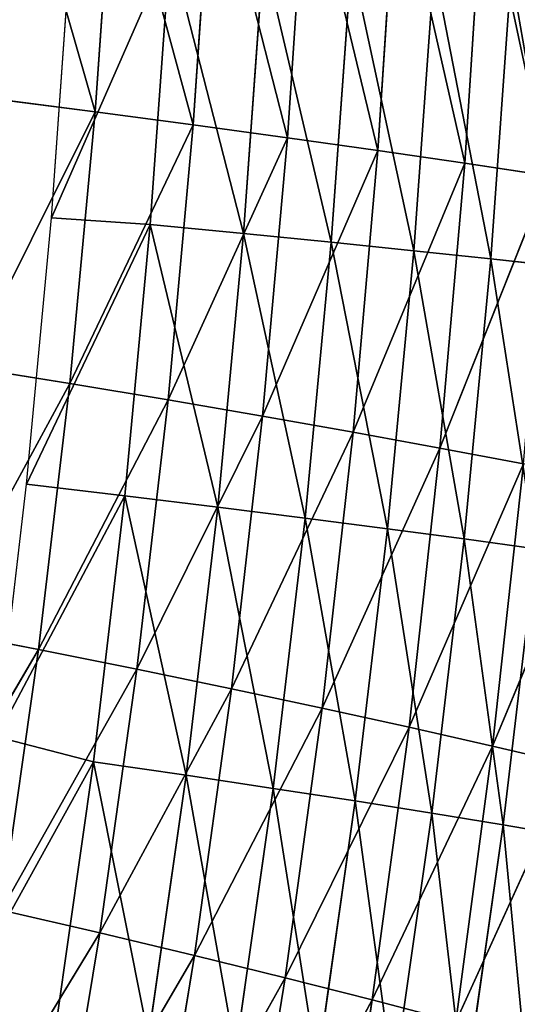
# Model space of a CAD drawing. Extents: x 0 to 500, y 0 to 390.
# Tile 801 of 1056: x 478 to 489, y 154 to 175. Entities that reach past the tile are written whole.
import ezdxf

# ---------------------------------------------------------------- set-up
doc = ezdxf.new("R2010")
doc.units = 0
doc.header["$LTSCALE"] = 25.4
doc.layers.get('0').update_dxf_attribs({"linetype": 'CONTINUOUS'})

# ---------------------------------------------------------------- blocks, each defined once
blk = doc.blocks.new('ATLANTA505_-_S_STL')
at = {"color": 0}
for p, q in [((490.299, 111.705, 231.164), (487.785, 107.666, 236.69)), ((490.299, 111.705, 231.164), (487.785, 107.666, 236.69)), ((490.299, 111.705, 231.164), (488.577, 107.662, 230.76)), ((490.299, 111.705, 231.164), (488.577, 107.662, 230.76)), ((490.961, 111.703, 225.035), (488.577, 107.662, 230.76)), ((490.961, 111.703, 225.035), (488.577, 107.662, 230.76)), ((487.785, 107.666, 236.69), (485.989, 103.714, 236.219)), ((487.785, 107.666, 236.69), (485.989, 103.714, 236.219)), ((488.577, 107.662, 230.76), (485.989, 103.714, 236.219)), ((488.577, 107.662, 230.76), (485.989, 103.714, 236.219)), ((488.577, 107.662, 230.76), (486.781, 103.711, 230.353)), ((488.577, 107.662, 230.76), (486.781, 103.711, 230.353)), ((489.239, 107.66, 224.697), (486.781, 103.711, 230.353)), ((489.239, 107.66, 224.697), (486.781, 103.711, 230.353)), ((489.239, 107.66, 224.697), (487.444, 103.711, 224.357)), ((489.239, 107.66, 224.697), (487.444, 103.711, 224.357)), ((489.77, 107.66, 218.503), (487.444, 103.711, 224.357)), ((489.77, 107.66, 218.503), (487.444, 103.711, 224.357)), ((488.577, 107.662, 230.76), (487.785, 107.666, 236.69)), ((488.577, 107.662, 230.76), (487.785, 107.666, 236.69)), ((489.77, 107.66, 218.503), (487.977, 103.713, 218.233)), ((489.77, 107.66, 218.503), (487.977, 103.713, 218.233)), ((489.239, 107.66, 224.697), (488.577, 107.662, 230.76)), ((489.239, 107.66, 224.697), (488.577, 107.662, 230.76)), ((485.989, 103.714, 236.219), (483.194, 99.858, 241.416)), ((485.989, 103.714, 236.219), (483.194, 99.858, 241.416)), ((485.989, 103.714, 236.219), (484.117, 99.854, 235.743)), ((485.989, 103.714, 236.219), (484.117, 99.854, 235.743)), ((485.989, 103.714, 236.219), (485.066, 103.718, 241.954)), ((485.989, 103.714, 236.219), (485.066, 103.718, 241.954)), ((487.977, 103.713, 218.233), (485.574, 99.857, 224.015)), ((487.977, 103.713, 218.233), (485.574, 99.857, 224.015)), ((486.781, 103.711, 230.353), (485.989, 103.714, 236.219)), ((486.781, 103.711, 230.353), (485.989, 103.714, 236.219)), ((487.977, 103.713, 218.233), (486.109, 99.863, 217.96)), ((487.977, 103.713, 218.233), (486.109, 99.863, 217.96)), ((487.977, 103.713, 218.233), (487.444, 103.711, 224.357)), ((487.977, 103.713, 218.233), (487.444, 103.711, 224.357)), ((488.381, 103.717, 211.98), (487.977, 103.713, 218.233)), ((488.381, 103.717, 211.98), (487.977, 103.713, 218.233)), ((486.781, 103.711, 230.353), (484.117, 99.854, 235.743)), ((486.781, 103.711, 230.353), (484.117, 99.854, 235.743)), ((486.781, 103.711, 230.353), (484.91, 99.854, 229.943)), ((486.781, 103.711, 230.353), (484.91, 99.854, 229.943)), ((487.444, 103.711, 224.357), (484.91, 99.854, 229.943)), ((487.444, 103.711, 224.357), (484.91, 99.854, 229.943)), ((487.444, 103.711, 224.357), (485.574, 99.857, 224.015)), ((487.444, 103.711, 224.357), (485.574, 99.857, 224.015)), ((487.444, 103.711, 224.357), (486.781, 103.711, 230.353)), ((487.444, 103.711, 224.357), (486.781, 103.711, 230.353)), ((484.117, 99.854, 235.743), (481.242, 96.093, 240.872)), ((484.117, 99.854, 235.743), (481.242, 96.093, 240.872)), ((484.117, 99.854, 235.743), (482.166, 96.093, 235.263)), ((484.117, 99.854, 235.743), (482.166, 96.093, 235.263)), ((484.91, 99.854, 229.943), (482.166, 96.093, 235.263)), ((484.91, 99.854, 229.943), (482.166, 96.093, 235.263)), ((485.574, 99.857, 224.015), (482.96, 96.096, 229.529)), ((485.574, 99.857, 224.015), (482.96, 96.096, 229.529)), ((484.91, 99.854, 229.943), (482.96, 96.096, 229.529)), ((484.91, 99.854, 229.943), (482.96, 96.096, 229.529)), ((483.194, 99.858, 241.416), (484.117, 99.854, 235.743)), ((483.194, 99.858, 241.416), (484.117, 99.854, 235.743)), ((486.109, 99.863, 217.96), (483.625, 96.104, 223.669)), ((486.109, 99.863, 217.96), (483.625, 96.104, 223.669)), ((485.574, 99.857, 224.015), (483.625, 96.104, 223.669)), ((485.574, 99.857, 224.015), (483.625, 96.104, 223.669)), ((484.117, 99.854, 235.743), (484.91, 99.854, 229.943)), ((484.117, 99.854, 235.743), (484.91, 99.854, 229.943)), ((486.109, 99.863, 217.96), (484.163, 96.115, 217.685)), ((486.109, 99.863, 217.96), (484.163, 96.115, 217.685)), ((484.91, 99.854, 229.943), (485.574, 99.857, 224.015)), ((484.91, 99.854, 229.943), (485.574, 99.857, 224.015)), ((485.574, 99.857, 224.015), (486.109, 99.863, 217.96)), ((485.574, 99.857, 224.015), (486.109, 99.863, 217.96)), ((486.109, 99.863, 217.96), (486.515, 99.872, 211.779)), ((486.109, 99.863, 217.96), (486.515, 99.872, 211.779)), ((482.166, 96.093, 235.263), (479.209, 92.429, 240.322)), ((482.166, 96.093, 235.263), (479.209, 92.429, 240.322)), ((482.96, 96.096, 229.529), (480.132, 92.433, 234.778)), ((482.96, 96.096, 229.529), (480.132, 92.433, 234.778)), ((482.166, 96.093, 235.263), (480.132, 92.433, 234.778)), ((482.166, 96.093, 235.263), (480.132, 92.433, 234.778)), ((483.625, 96.104, 223.669), (480.928, 92.441, 229.111)), ((483.625, 96.104, 223.669), (480.928, 92.441, 229.111)), ((482.96, 96.096, 229.529), (480.928, 92.441, 229.111)), ((482.96, 96.096, 229.529), (480.928, 92.441, 229.111)), ((482.166, 96.093, 235.263), (481.242, 96.093, 240.872)), ((482.166, 96.093, 235.263), (481.242, 96.093, 240.872)), ((484.163, 96.115, 217.685), (481.596, 92.453, 223.32)), ((484.163, 96.115, 217.685), (481.596, 92.453, 223.32)), ((483.625, 96.104, 223.669), (481.596, 92.453, 223.32)), ((483.625, 96.104, 223.669), (481.596, 92.453, 223.32)), ((484.163, 96.115, 217.685), (482.137, 92.47, 217.408)), ((484.163, 96.115, 217.685), (482.137, 92.47, 217.408)), ((482.96, 96.096, 229.529), (482.166, 96.093, 235.263)), ((482.96, 96.096, 229.529), (482.166, 96.093, 235.263)), ((483.625, 96.104, 223.669), (482.96, 96.096, 229.529)), ((483.625, 96.104, 223.669), (482.96, 96.096, 229.529)), ((484.163, 96.115, 217.685), (483.625, 96.104, 223.669)), ((484.163, 96.115, 217.685), (483.625, 96.104, 223.669)), ((484.573, 96.129, 211.577), (484.163, 96.115, 217.685)), ((484.573, 96.129, 211.577), (484.163, 96.115, 217.685)), ((480.132, 92.433, 234.778), (477.09, 88.868, 239.767)), ((480.132, 92.433, 234.778), (477.09, 88.868, 239.767)), ((480.928, 92.441, 229.111), (478.014, 88.877, 234.289)), ((480.928, 92.441, 229.111), (478.014, 88.877, 234.289)), ((480.132, 92.433, 234.778), (478.014, 88.877, 234.289)), ((480.132, 92.433, 234.778), (478.014, 88.877, 234.289)), ((481.596, 92.453, 223.32), (478.812, 88.891, 228.689)), ((481.596, 92.453, 223.32), (478.812, 88.891, 228.689)), ((480.928, 92.441, 229.111), (478.812, 88.891, 228.689)), ((480.928, 92.441, 229.111), (478.812, 88.891, 228.689)), ((479.209, 92.429, 240.322), (480.132, 92.433, 234.778)), ((479.209, 92.429, 240.322), (480.132, 92.433, 234.778)), ((482.137, 92.47, 217.408), (479.483, 88.91, 222.968)), ((482.137, 92.47, 217.408), (479.483, 88.91, 222.968)), ((481.596, 92.453, 223.32), (479.483, 88.91, 222.968)), ((481.596, 92.453, 223.32), (479.483, 88.91, 222.968)), ((482.137, 92.47, 217.408), (480.028, 88.934, 217.128)), ((482.137, 92.47, 217.408), (480.028, 88.934, 217.128)), ((480.132, 92.433, 234.778), (480.928, 92.441, 229.111)), ((480.132, 92.433, 234.778), (480.928, 92.441, 229.111)), ((480.928, 92.441, 229.111), (481.596, 92.453, 223.32)), ((480.928, 92.441, 229.111), (481.596, 92.453, 223.32)), ((481.596, 92.453, 223.32), (482.137, 92.47, 217.408)), ((481.596, 92.453, 223.32), (482.137, 92.47, 217.408)), ((482.137, 92.47, 217.408), (482.551, 92.492, 211.374)), ((482.137, 92.47, 217.408), (482.551, 92.492, 211.374)), ((479.483, 88.91, 222.968), (476.609, 85.45, 228.262)), ((479.483, 88.91, 222.968), (476.609, 85.45, 228.262)), ((480.028, 88.934, 217.128), (477.284, 85.476, 222.613)), ((480.028, 88.934, 217.128), (477.284, 85.476, 222.613)), ((479.483, 88.91, 222.968), (477.284, 85.476, 222.613)), ((479.483, 88.91, 222.968), (477.284, 85.476, 222.613)), ((480.028, 88.934, 217.128), (477.834, 85.509, 216.845)), ((480.028, 88.934, 217.128), (477.834, 85.509, 216.845)), ((479.483, 88.91, 222.968), (478.812, 88.891, 228.689)), ((479.483, 88.91, 222.968), (478.812, 88.891, 228.689)), ((480.028, 88.934, 217.128), (479.483, 88.91, 222.968)), ((480.028, 88.934, 217.128), (479.483, 88.91, 222.968)), ((480.447, 88.964, 211.168), (480.028, 88.934, 217.128)), ((480.447, 88.964, 211.168), (480.028, 88.934, 217.128)), ((478.812, 88.891, 228.689), (475.808, 85.429, 233.793)), ((478.812, 88.891, 228.689), (475.808, 85.429, 233.793)), ((478.812, 88.891, 228.689), (476.609, 85.45, 228.262)), ((478.812, 88.891, 228.689), (476.609, 85.45, 228.262)), ((478.812, 88.891, 228.689), (478.014, 88.877, 234.289)), ((478.812, 88.891, 228.689), (478.014, 88.877, 234.289)), ((490.22, 50.941, 232.695), (488.804, 43.575, 232.454)), ((490.22, 50.941, 232.695), (488.804, 43.575, 232.454)), ((488.804, 43.575, 232.454), (487.271, 36.235, 232.204)), ((488.804, 43.575, 232.454), (487.271, 36.235, 232.204)), ((489.504, 43.582, 226.519), (487.967, 36.242, 226.309)), ((489.504, 43.582, 226.519), (487.967, 36.242, 226.309)), ((488.804, 43.575, 232.454), (487.974, 43.568, 238.265)), ((488.804, 43.575, 232.454), (487.974, 43.568, 238.265)), ((490.076, 43.59, 220.458), (488.536, 36.25, 220.29)), ((490.076, 43.59, 220.458), (488.536, 36.25, 220.29)), ((489.504, 43.582, 226.519), (488.804, 43.575, 232.454)), ((489.504, 43.582, 226.519), (488.804, 43.575, 232.454)), ((487.271, 36.235, 232.204), (485.623, 28.924, 231.942)), ((487.271, 36.235, 232.204), (485.623, 28.924, 231.942)), ((487.967, 36.242, 226.309), (486.315, 28.931, 226.09)), ((487.967, 36.242, 226.309), (486.315, 28.931, 226.09)), ((486.446, 36.228, 237.973), (487.271, 36.235, 232.204)), ((486.446, 36.228, 237.973), (487.271, 36.235, 232.204)), ((488.536, 36.25, 220.29), (486.879, 28.938, 220.114)), ((488.536, 36.25, 220.29), (486.879, 28.938, 220.114)), ((487.271, 36.235, 232.204), (487.967, 36.242, 226.309)), ((487.271, 36.235, 232.204), (487.967, 36.242, 226.309)), ((487.967, 36.242, 226.309), (488.536, 36.25, 220.29)), ((487.967, 36.242, 226.309), (488.536, 36.25, 220.29)), ((488.536, 36.25, 220.29), (488.977, 36.258, 214.148)), ((488.536, 36.25, 220.29), (488.977, 36.258, 214.148)), ((485.623, 28.924, 231.942), (483.86, 21.643, 231.671)), ((485.623, 28.924, 231.942), (483.86, 21.643, 231.671)), ((486.315, 28.931, 226.09), (484.546, 21.649, 225.863)), ((486.315, 28.931, 226.09), (484.546, 21.649, 225.863)), ((485.623, 28.924, 231.942), (484.804, 28.917, 237.67)), ((485.623, 28.924, 231.942), (484.804, 28.917, 237.67)), ((486.879, 28.938, 220.114), (485.106, 21.655, 219.932)), ((486.879, 28.938, 220.114), (485.106, 21.655, 219.932)), ((486.315, 28.931, 226.09), (485.623, 28.924, 231.942)), ((486.315, 28.931, 226.09), (485.623, 28.924, 231.942)), ((486.879, 28.938, 220.114), (486.315, 28.931, 226.09)), ((486.879, 28.938, 220.114), (486.315, 28.931, 226.09)), ((487.317, 28.945, 214.016), (486.879, 28.938, 220.114)), ((487.317, 28.945, 214.016), (486.879, 28.938, 220.114)), ((483.86, 21.643, 231.671), (481.983, 14.396, 231.389)), ((483.86, 21.643, 231.671), (481.983, 14.396, 231.389)), ((484.546, 21.649, 225.863), (482.663, 14.4, 225.628)), ((484.546, 21.649, 225.863), (482.663, 14.4, 225.628)), ((483.047, 21.638, 237.354), (483.86, 21.643, 231.671)), ((483.047, 21.638, 237.354), (483.86, 21.643, 231.671)), ((485.106, 21.655, 219.932), (483.217, 14.405, 219.743)), ((485.106, 21.655, 219.932), (483.217, 14.405, 219.743)), ((483.86, 21.643, 231.671), (484.546, 21.649, 225.863)), ((483.86, 21.643, 231.671), (484.546, 21.649, 225.863)), ((484.546, 21.649, 225.863), (485.106, 21.655, 219.932)), ((484.546, 21.649, 225.863), (485.106, 21.655, 219.932)), ((485.106, 21.655, 219.932), (485.541, 21.662, 213.879)), ((485.106, 21.655, 219.932), (485.541, 21.662, 213.879)), ((481.983, 14.396, 231.389), (479.991, 7.184, 231.097)), ((481.983, 14.396, 231.389), (479.991, 7.184, 231.097)), ((482.663, 14.4, 225.628), (480.664, 7.187, 225.384)), ((482.663, 14.4, 225.628), (480.664, 7.187, 225.384)), ((481.983, 14.396, 231.389), (481.177, 14.392, 237.026)), ((481.983, 14.396, 231.389), (481.177, 14.392, 237.026)), ((483.217, 14.405, 219.743), (481.213, 7.189, 219.548)), ((483.217, 14.405, 219.743), (481.213, 7.189, 219.548)), ((482.663, 14.4, 225.628), (481.983, 14.396, 231.389)), ((482.663, 14.4, 225.628), (481.983, 14.396, 231.389)), ((483.217, 14.405, 219.743), (482.663, 14.4, 225.628)), ((483.217, 14.405, 219.743), (482.663, 14.4, 225.628)), ((483.648, 14.41, 213.737), (483.217, 14.405, 219.743)), ((483.648, 14.41, 213.737), (483.217, 14.405, 219.743)), ((477.916, 0.01, 230.564), (479.991, 7.184, 231.097)), ((477.916, 0.01, 230.564), (479.991, 7.184, 231.097)), ((478.551, 0.01, 225.131), (480.664, 7.187, 225.384)), ((478.551, 0.01, 225.131), (480.664, 7.187, 225.384)), ((479.089, 0.01, 219.404), (481.213, 7.189, 219.548)), ((479.089, 0.01, 219.404), (481.213, 7.189, 219.548)), ((479.991, 7.184, 231.097), (479.194, 7.182, 236.686)), ((479.991, 7.184, 231.097), (479.194, 7.182, 236.686)), ((480.664, 7.187, 225.384), (479.991, 7.184, 231.097)), ((480.664, 7.187, 225.384), (479.991, 7.184, 231.097)), ((481.213, 7.189, 219.548), (480.664, 7.187, 225.384)), ((481.213, 7.189, 219.548), (480.664, 7.187, 225.384)), ((481.639, 7.192, 213.59), (481.213, 7.189, 219.548)), ((481.639, 7.192, 213.59), (481.213, 7.189, 219.548)), ((477.916, 0.01, 230.564), (478.551, 0.01, 225.131)), ((478.551, 0.01, 225.131), (479.089, 0.01, 219.404)), ((479.089, 0.01, 219.404), (479.514, 0.01, 213.438))]:
    blk.add_line(p, q, dxfattribs=at)
mesh = blk.add_polyface(dxfattribs=at)
corners = [(489.507, 111.709, 237.158), (490.299, 111.705, 231.164), (487.785, 107.666, 236.69)]
mesh.append_faces([[corners[k] for k in face] for face in [(0, 1, 2)]], dxfattribs={"color": 0})
mesh = blk.add_polyface(dxfattribs=at)
corners = [(490.299, 111.705, 231.164), (488.577, 107.662, 230.76), (487.785, 107.666, 236.69)]
mesh.append_faces([[corners[k] for k in face] for face in [(0, 1, 2)]], dxfattribs={"color": 0})
mesh = blk.add_polyface(dxfattribs=at)
corners = [(490.299, 111.705, 231.164), (490.961, 111.703, 225.035), (488.577, 107.662, 230.76)]
mesh.append_faces([[corners[k] for k in face] for face in [(0, 1, 2)]], dxfattribs={"color": 0})
mesh = blk.add_polyface(dxfattribs=at)
corners = [(490.961, 111.703, 225.035), (489.239, 107.66, 224.697), (488.577, 107.662, 230.76)]
mesh.append_faces([[corners[k] for k in face] for face in [(0, 1, 2)]], dxfattribs={"color": 0})
mesh = blk.add_polyface(dxfattribs=at)
corners = [(487.785, 107.666, 236.69), (485.989, 103.714, 236.219), (485.066, 103.718, 241.954)]
mesh.append_faces([[corners[k] for k in face] for face in [(0, 1, 2)]], dxfattribs={"color": 0})
mesh = blk.add_polyface(dxfattribs=at)
corners = [(487.785, 107.666, 236.69), (488.577, 107.662, 230.76), (485.989, 103.714, 236.219)]
mesh.append_faces([[corners[k] for k in face] for face in [(0, 1, 2)]], dxfattribs={"color": 0})
mesh = blk.add_polyface(dxfattribs=at)
corners = [(488.577, 107.662, 230.76), (486.781, 103.711, 230.353), (485.989, 103.714, 236.219)]
mesh.append_faces([[corners[k] for k in face] for face in [(0, 1, 2)]], dxfattribs={"color": 0})
mesh = blk.add_polyface(dxfattribs=at)
corners = [(488.577, 107.662, 230.76), (489.239, 107.66, 224.697), (486.781, 103.711, 230.353)]
mesh.append_faces([[corners[k] for k in face] for face in [(0, 1, 2)]], dxfattribs={"color": 0})
mesh = blk.add_polyface(dxfattribs=at)
corners = [(489.239, 107.66, 224.697), (487.444, 103.711, 224.357), (486.781, 103.711, 230.353)]
mesh.append_faces([[corners[k] for k in face] for face in [(0, 1, 2)]], dxfattribs={"color": 0})
mesh = blk.add_polyface(dxfattribs=at)
corners = [(489.239, 107.66, 224.697), (489.77, 107.66, 218.503), (487.444, 103.711, 224.357)]
mesh.append_faces([[corners[k] for k in face] for face in [(0, 1, 2)]], dxfattribs={"color": 0})
mesh = blk.add_polyface(dxfattribs=at)
corners = [(489.77, 107.66, 218.503), (487.977, 103.713, 218.233), (487.444, 103.711, 224.357)]
mesh.append_faces([[corners[k] for k in face] for face in [(0, 1, 2)]], dxfattribs={"color": 0})
mesh = blk.add_polyface(dxfattribs=at)
corners = [(489.77, 107.66, 218.503), (488.381, 103.717, 211.98), (487.977, 103.713, 218.233), (490.173, 107.661, 212.179)]
mesh.append_faces([[corners[k] for k in face] for face in [(0, 1, 2), (1, 0, 3)]], dxfattribs={"vtx0": -1, "color": 0})
mesh = blk.add_polyface(dxfattribs=at)
corners = [(485.066, 103.718, 241.954), (485.989, 103.714, 236.219), (483.194, 99.858, 241.416)]
mesh.append_faces([[corners[k] for k in face] for face in [(0, 1, 2)]], dxfattribs={"color": 0})
mesh = blk.add_polyface(dxfattribs=at)
corners = [(485.989, 103.714, 236.219), (484.117, 99.854, 235.743), (483.194, 99.858, 241.416)]
mesh.append_faces([[corners[k] for k in face] for face in [(0, 1, 2)]], dxfattribs={"color": 0})
mesh = blk.add_polyface(dxfattribs=at)
corners = [(485.989, 103.714, 236.219), (486.781, 103.711, 230.353), (484.117, 99.854, 235.743)]
mesh.append_faces([[corners[k] for k in face] for face in [(0, 1, 2)]], dxfattribs={"color": 0})
mesh = blk.add_polyface(dxfattribs=at)
corners = [(487.977, 103.713, 218.233), (485.574, 99.857, 224.015), (487.444, 103.711, 224.357)]
mesh.append_faces([[corners[k] for k in face] for face in [(0, 1, 2)]], dxfattribs={"color": 0})
mesh = blk.add_polyface(dxfattribs=at)
corners = [(487.977, 103.713, 218.233), (486.109, 99.863, 217.96), (485.574, 99.857, 224.015)]
mesh.append_faces([[corners[k] for k in face] for face in [(0, 1, 2)]], dxfattribs={"color": 0})
mesh = blk.add_polyface(dxfattribs=at)
corners = [(487.977, 103.713, 218.233), (486.515, 99.872, 211.779), (486.109, 99.863, 217.96), (488.381, 103.717, 211.98)]
mesh.append_faces([[corners[k] for k in face] for face in [(0, 1, 2), (1, 0, 3)]], dxfattribs={"vtx0": -1, "color": 0})
mesh = blk.add_polyface(dxfattribs=at)
corners = [(486.781, 103.711, 230.353), (484.91, 99.854, 229.943), (484.117, 99.854, 235.743)]
mesh.append_faces([[corners[k] for k in face] for face in [(0, 1, 2)]], dxfattribs={"color": 0})
mesh = blk.add_polyface(dxfattribs=at)
corners = [(486.781, 103.711, 230.353), (487.444, 103.711, 224.357), (484.91, 99.854, 229.943)]
mesh.append_faces([[corners[k] for k in face] for face in [(0, 1, 2)]], dxfattribs={"color": 0})
mesh = blk.add_polyface(dxfattribs=at)
corners = [(487.444, 103.711, 224.357), (485.574, 99.857, 224.015), (484.91, 99.854, 229.943)]
mesh.append_faces([[corners[k] for k in face] for face in [(0, 1, 2)]], dxfattribs={"color": 0})
mesh = blk.add_polyface(dxfattribs=at)
corners = [(483.194, 99.858, 241.416), (484.117, 99.854, 235.743), (481.242, 96.093, 240.872)]
mesh.append_faces([[corners[k] for k in face] for face in [(0, 1, 2)]], dxfattribs={"color": 0})
mesh = blk.add_polyface(dxfattribs=at)
corners = [(484.117, 99.854, 235.743), (482.166, 96.093, 235.263), (481.242, 96.093, 240.872)]
mesh.append_faces([[corners[k] for k in face] for face in [(0, 1, 2)]], dxfattribs={"color": 0})
mesh = blk.add_polyface(dxfattribs=at)
corners = [(484.117, 99.854, 235.743), (484.91, 99.854, 229.943), (482.166, 96.093, 235.263)]
mesh.append_faces([[corners[k] for k in face] for face in [(0, 1, 2)]], dxfattribs={"color": 0})
mesh = blk.add_polyface(dxfattribs=at)
corners = [(484.91, 99.854, 229.943), (482.96, 96.096, 229.529), (482.166, 96.093, 235.263)]
mesh.append_faces([[corners[k] for k in face] for face in [(0, 1, 2)]], dxfattribs={"color": 0})
mesh = blk.add_polyface(dxfattribs=at)
corners = [(485.574, 99.857, 224.015), (482.96, 96.096, 229.529), (484.91, 99.854, 229.943)]
mesh.append_faces([[corners[k] for k in face] for face in [(0, 1, 2)]], dxfattribs={"color": 0})
mesh = blk.add_polyface(dxfattribs=at)
corners = [(485.574, 99.857, 224.015), (483.625, 96.104, 223.669), (482.96, 96.096, 229.529)]
mesh.append_faces([[corners[k] for k in face] for face in [(0, 1, 2)]], dxfattribs={"color": 0})
mesh = blk.add_polyface(dxfattribs=at)
corners = [(486.109, 99.863, 217.96), (483.625, 96.104, 223.669), (485.574, 99.857, 224.015)]
mesh.append_faces([[corners[k] for k in face] for face in [(0, 1, 2)]], dxfattribs={"color": 0})
mesh = blk.add_polyface(dxfattribs=at)
corners = [(486.109, 99.863, 217.96), (484.163, 96.115, 217.685), (483.625, 96.104, 223.669)]
mesh.append_faces([[corners[k] for k in face] for face in [(0, 1, 2)]], dxfattribs={"color": 0})
mesh = blk.add_polyface(dxfattribs=at)
corners = [(486.109, 99.863, 217.96), (484.573, 96.129, 211.577), (484.163, 96.115, 217.685), (486.515, 99.872, 211.779)]
mesh.append_faces([[corners[k] for k in face] for face in [(0, 1, 2), (1, 0, 3)]], dxfattribs={"vtx0": -1, "color": 0})
mesh = blk.add_polyface(dxfattribs=at)
corners = [(481.242, 96.093, 240.872), (482.166, 96.093, 235.263), (479.209, 92.429, 240.322)]
mesh.append_faces([[corners[k] for k in face] for face in [(0, 1, 2)]], dxfattribs={"color": 0})
mesh = blk.add_polyface(dxfattribs=at)
corners = [(482.166, 96.093, 235.263), (480.132, 92.433, 234.778), (479.209, 92.429, 240.322)]
mesh.append_faces([[corners[k] for k in face] for face in [(0, 1, 2)]], dxfattribs={"color": 0})
mesh = blk.add_polyface(dxfattribs=at)
corners = [(482.96, 96.096, 229.529), (480.132, 92.433, 234.778), (482.166, 96.093, 235.263)]
mesh.append_faces([[corners[k] for k in face] for face in [(0, 1, 2)]], dxfattribs={"color": 0})
mesh = blk.add_polyface(dxfattribs=at)
corners = [(482.96, 96.096, 229.529), (480.928, 92.441, 229.111), (480.132, 92.433, 234.778)]
mesh.append_faces([[corners[k] for k in face] for face in [(0, 1, 2)]], dxfattribs={"color": 0})
mesh = blk.add_polyface(dxfattribs=at)
corners = [(483.625, 96.104, 223.669), (480.928, 92.441, 229.111), (482.96, 96.096, 229.529)]
mesh.append_faces([[corners[k] for k in face] for face in [(0, 1, 2)]], dxfattribs={"color": 0})
mesh = blk.add_polyface(dxfattribs=at)
corners = [(483.625, 96.104, 223.669), (481.596, 92.453, 223.32), (480.928, 92.441, 229.111)]
mesh.append_faces([[corners[k] for k in face] for face in [(0, 1, 2)]], dxfattribs={"color": 0})
mesh = blk.add_polyface(dxfattribs=at)
corners = [(484.163, 96.115, 217.685), (481.596, 92.453, 223.32), (483.625, 96.104, 223.669)]
mesh.append_faces([[corners[k] for k in face] for face in [(0, 1, 2)]], dxfattribs={"color": 0})
mesh = blk.add_polyface(dxfattribs=at)
corners = [(484.163, 96.115, 217.685), (482.137, 92.47, 217.408), (481.596, 92.453, 223.32)]
mesh.append_faces([[corners[k] for k in face] for face in [(0, 1, 2)]], dxfattribs={"color": 0})
mesh = blk.add_polyface(dxfattribs=at)
corners = [(484.163, 96.115, 217.685), (482.551, 92.492, 211.374), (482.137, 92.47, 217.408), (484.573, 96.129, 211.577)]
mesh.append_faces([[corners[k] for k in face] for face in [(0, 1, 2), (1, 0, 3)]], dxfattribs={"vtx0": -1, "color": 0})
mesh = blk.add_polyface(dxfattribs=at)
corners = [(480.132, 92.433, 234.778), (477.09, 88.868, 239.767), (479.209, 92.429, 240.322)]
mesh.append_faces([[corners[k] for k in face] for face in [(0, 1, 2)]], dxfattribs={"color": 0})
mesh = blk.add_polyface(dxfattribs=at)
corners = [(480.132, 92.433, 234.778), (478.014, 88.877, 234.289), (477.09, 88.868, 239.767)]
mesh.append_faces([[corners[k] for k in face] for face in [(0, 1, 2)]], dxfattribs={"color": 0})
mesh = blk.add_polyface(dxfattribs=at)
corners = [(480.928, 92.441, 229.111), (478.014, 88.877, 234.289), (480.132, 92.433, 234.778)]
mesh.append_faces([[corners[k] for k in face] for face in [(0, 1, 2)]], dxfattribs={"color": 0})
mesh = blk.add_polyface(dxfattribs=at)
corners = [(480.928, 92.441, 229.111), (478.812, 88.891, 228.689), (478.014, 88.877, 234.289)]
mesh.append_faces([[corners[k] for k in face] for face in [(0, 1, 2)]], dxfattribs={"color": 0})
mesh = blk.add_polyface(dxfattribs=at)
corners = [(481.596, 92.453, 223.32), (478.812, 88.891, 228.689), (480.928, 92.441, 229.111)]
mesh.append_faces([[corners[k] for k in face] for face in [(0, 1, 2)]], dxfattribs={"color": 0})
mesh = blk.add_polyface(dxfattribs=at)
corners = [(481.596, 92.453, 223.32), (479.483, 88.91, 222.968), (478.812, 88.891, 228.689)]
mesh.append_faces([[corners[k] for k in face] for face in [(0, 1, 2)]], dxfattribs={"color": 0})
mesh = blk.add_polyface(dxfattribs=at)
corners = [(482.137, 92.47, 217.408), (479.483, 88.91, 222.968), (481.596, 92.453, 223.32)]
mesh.append_faces([[corners[k] for k in face] for face in [(0, 1, 2)]], dxfattribs={"color": 0})
mesh = blk.add_polyface(dxfattribs=at)
corners = [(482.137, 92.47, 217.408), (480.028, 88.934, 217.128), (479.483, 88.91, 222.968)]
mesh.append_faces([[corners[k] for k in face] for face in [(0, 1, 2)]], dxfattribs={"color": 0})
mesh = blk.add_polyface(dxfattribs=at)
corners = [(482.137, 92.47, 217.408), (480.447, 88.964, 211.168), (480.028, 88.934, 217.128), (482.551, 92.492, 211.374)]
mesh.append_faces([[corners[k] for k in face] for face in [(0, 1, 2), (1, 0, 3)]], dxfattribs={"vtx0": -1, "color": 0})
mesh = blk.add_polyface(dxfattribs=at)
corners = [(479.483, 88.91, 222.968), (476.609, 85.45, 228.262), (478.812, 88.891, 228.689)]
mesh.append_faces([[corners[k] for k in face] for face in [(0, 1, 2)]], dxfattribs={"color": 0})
mesh = blk.add_polyface(dxfattribs=at)
corners = [(479.483, 88.91, 222.968), (477.284, 85.476, 222.613), (476.609, 85.45, 228.262)]
mesh.append_faces([[corners[k] for k in face] for face in [(0, 1, 2)]], dxfattribs={"color": 0})
mesh = blk.add_polyface(dxfattribs=at)
corners = [(480.028, 88.934, 217.128), (477.284, 85.476, 222.613), (479.483, 88.91, 222.968)]
mesh.append_faces([[corners[k] for k in face] for face in [(0, 1, 2)]], dxfattribs={"color": 0})
mesh = blk.add_polyface(dxfattribs=at)
corners = [(480.028, 88.934, 217.128), (477.834, 85.509, 216.845), (477.284, 85.476, 222.613)]
mesh.append_faces([[corners[k] for k in face] for face in [(0, 1, 2)]], dxfattribs={"color": 0})
mesh = blk.add_polyface(dxfattribs=at)
corners = [(480.028, 88.934, 217.128), (478.26, 85.547, 210.961), (477.834, 85.509, 216.845), (480.447, 88.964, 211.168)]
mesh.append_faces([[corners[k] for k in face] for face in [(0, 1, 2), (1, 0, 3)]], dxfattribs={"vtx0": -1, "color": 0})
mesh = blk.add_polyface(dxfattribs=at)
corners = [(478.812, 88.891, 228.689), (475.808, 85.429, 233.793), (478.014, 88.877, 234.289)]
mesh.append_faces([[corners[k] for k in face] for face in [(0, 1, 2)]], dxfattribs={"color": 0})
mesh = blk.add_polyface(dxfattribs=at)
corners = [(478.812, 88.891, 228.689), (476.609, 85.45, 228.262), (475.808, 85.429, 233.793)]
mesh.append_faces([[corners[k] for k in face] for face in [(0, 1, 2)]], dxfattribs={"color": 0})
mesh = blk.add_polyface(dxfattribs=at)
corners = [(488.804, 43.575, 232.454), (489.386, 50.934, 238.544), (487.974, 43.568, 238.265), (490.22, 50.941, 232.695)]
mesh.append_faces([[corners[k] for k in face] for face in [(0, 1, 2), (1, 0, 3)]], dxfattribs={"vtx0": -1, "color": 0})
mesh = blk.add_polyface(dxfattribs=at)
corners = [(489.504, 43.582, 226.519), (490.22, 50.941, 232.695), (488.804, 43.575, 232.454), (490.924, 50.948, 226.72)]
mesh.append_faces([[corners[k] for k in face] for face in [(0, 1, 2), (1, 0, 3)]], dxfattribs={"vtx0": -1, "color": 0})
mesh = blk.add_polyface(dxfattribs=at)
corners = [(487.271, 36.235, 232.204), (487.974, 43.568, 238.265), (486.446, 36.228, 237.973), (488.804, 43.575, 232.454)]
mesh.append_faces([[corners[k] for k in face] for face in [(0, 1, 2), (1, 0, 3)]], dxfattribs={"vtx0": -1, "color": 0})
mesh = blk.add_polyface(dxfattribs=at)
corners = [(487.967, 36.242, 226.309), (488.804, 43.575, 232.454), (487.271, 36.235, 232.204), (489.504, 43.582, 226.519)]
mesh.append_faces([[corners[k] for k in face] for face in [(0, 1, 2), (1, 0, 3)]], dxfattribs={"vtx0": -1, "color": 0})
mesh = blk.add_polyface(dxfattribs=at)
corners = [(488.536, 36.25, 220.29), (489.504, 43.582, 226.519), (487.967, 36.242, 226.309), (490.076, 43.59, 220.458)]
mesh.append_faces([[corners[k] for k in face] for face in [(0, 1, 2), (1, 0, 3)]], dxfattribs={"vtx0": -1, "color": 0})
mesh = blk.add_polyface(dxfattribs=at)
corners = [(488.977, 36.258, 214.148), (490.076, 43.59, 220.458), (488.536, 36.25, 220.29), (490.52, 43.598, 214.275)]
mesh.append_faces([[corners[k] for k in face] for face in [(0, 1, 2), (1, 0, 3)]], dxfattribs={"vtx0": -1, "color": 0})
mesh = blk.add_polyface(dxfattribs=at)
corners = [(485.623, 28.924, 231.942), (486.446, 36.228, 237.973), (484.804, 28.917, 237.67), (487.271, 36.235, 232.204)]
mesh.append_faces([[corners[k] for k in face] for face in [(0, 1, 2), (1, 0, 3)]], dxfattribs={"vtx0": -1, "color": 0})
mesh = blk.add_polyface(dxfattribs=at)
corners = [(486.315, 28.931, 226.09), (487.271, 36.235, 232.204), (485.623, 28.924, 231.942), (487.967, 36.242, 226.309)]
mesh.append_faces([[corners[k] for k in face] for face in [(0, 1, 2), (1, 0, 3)]], dxfattribs={"vtx0": -1, "color": 0})
mesh = blk.add_polyface(dxfattribs=at)
corners = [(486.879, 28.938, 220.114), (487.967, 36.242, 226.309), (486.315, 28.931, 226.09), (488.536, 36.25, 220.29)]
mesh.append_faces([[corners[k] for k in face] for face in [(0, 1, 2), (1, 0, 3)]], dxfattribs={"vtx0": -1, "color": 0})
mesh = blk.add_polyface(dxfattribs=at)
corners = [(487.317, 28.945, 214.016), (488.536, 36.25, 220.29), (486.879, 28.938, 220.114), (488.977, 36.258, 214.148)]
mesh.append_faces([[corners[k] for k in face] for face in [(0, 1, 2), (1, 0, 3)]], dxfattribs={"vtx0": -1, "color": 0})
mesh = blk.add_polyface(dxfattribs=at)
corners = [(483.86, 21.643, 231.671), (484.804, 28.917, 237.67), (483.047, 21.638, 237.354), (485.623, 28.924, 231.942)]
mesh.append_faces([[corners[k] for k in face] for face in [(0, 1, 2), (1, 0, 3)]], dxfattribs={"vtx0": -1, "color": 0})
mesh = blk.add_polyface(dxfattribs=at)
corners = [(484.546, 21.649, 225.863), (485.623, 28.924, 231.942), (483.86, 21.643, 231.671), (486.315, 28.931, 226.09)]
mesh.append_faces([[corners[k] for k in face] for face in [(0, 1, 2), (1, 0, 3)]], dxfattribs={"vtx0": -1, "color": 0})
mesh = blk.add_polyface(dxfattribs=at)
corners = [(485.106, 21.655, 219.932), (486.315, 28.931, 226.09), (484.546, 21.649, 225.863), (486.879, 28.938, 220.114)]
mesh.append_faces([[corners[k] for k in face] for face in [(0, 1, 2), (1, 0, 3)]], dxfattribs={"vtx0": -1, "color": 0})
mesh = blk.add_polyface(dxfattribs=at)
corners = [(485.541, 21.662, 213.879), (486.879, 28.938, 220.114), (485.106, 21.655, 219.932), (487.317, 28.945, 214.016)]
mesh.append_faces([[corners[k] for k in face] for face in [(0, 1, 2), (1, 0, 3)]], dxfattribs={"vtx0": -1, "color": 0})
mesh = blk.add_polyface(dxfattribs=at)
corners = [(481.983, 14.396, 231.389), (483.047, 21.638, 237.354), (481.177, 14.392, 237.026), (483.86, 21.643, 231.671)]
mesh.append_faces([[corners[k] for k in face] for face in [(0, 1, 2), (1, 0, 3)]], dxfattribs={"vtx0": -1, "color": 0})
mesh = blk.add_polyface(dxfattribs=at)
corners = [(482.663, 14.4, 225.628), (483.86, 21.643, 231.671), (481.983, 14.396, 231.389), (484.546, 21.649, 225.863)]
mesh.append_faces([[corners[k] for k in face] for face in [(0, 1, 2), (1, 0, 3)]], dxfattribs={"vtx0": -1, "color": 0})
mesh = blk.add_polyface(dxfattribs=at)
corners = [(483.217, 14.405, 219.743), (484.546, 21.649, 225.863), (482.663, 14.4, 225.628), (485.106, 21.655, 219.932)]
mesh.append_faces([[corners[k] for k in face] for face in [(0, 1, 2), (1, 0, 3)]], dxfattribs={"vtx0": -1, "color": 0})
mesh = blk.add_polyface(dxfattribs=at)
corners = [(483.648, 14.41, 213.737), (485.106, 21.655, 219.932), (483.217, 14.405, 219.743), (485.541, 21.662, 213.879)]
mesh.append_faces([[corners[k] for k in face] for face in [(0, 1, 2), (1, 0, 3)]], dxfattribs={"vtx0": -1, "color": 0})
mesh = blk.add_polyface(dxfattribs=at)
corners = [(479.991, 7.184, 231.097), (481.177, 14.392, 237.026), (479.194, 7.182, 236.686), (481.983, 14.396, 231.389)]
mesh.append_faces([[corners[k] for k in face] for face in [(0, 1, 2), (1, 0, 3)]], dxfattribs={"vtx0": -1, "color": 0})
mesh = blk.add_polyface(dxfattribs=at)
corners = [(480.664, 7.187, 225.384), (481.983, 14.396, 231.389), (479.991, 7.184, 231.097), (482.663, 14.4, 225.628)]
mesh.append_faces([[corners[k] for k in face] for face in [(0, 1, 2), (1, 0, 3)]], dxfattribs={"vtx0": -1, "color": 0})
mesh = blk.add_polyface(dxfattribs=at)
corners = [(481.213, 7.189, 219.548), (482.663, 14.4, 225.628), (480.664, 7.187, 225.384), (483.217, 14.405, 219.743)]
mesh.append_faces([[corners[k] for k in face] for face in [(0, 1, 2), (1, 0, 3)]], dxfattribs={"vtx0": -1, "color": 0})
mesh = blk.add_polyface(dxfattribs=at)
corners = [(481.639, 7.192, 213.59), (483.217, 14.405, 219.743), (481.213, 7.189, 219.548), (483.648, 14.41, 213.737)]
mesh.append_faces([[corners[k] for k in face] for face in [(0, 1, 2), (1, 0, 3)]], dxfattribs={"vtx0": -1, "color": 0})
mesh = blk.add_polyface(dxfattribs=at)
corners = [(479.991, 7.184, 231.097), (477.097, 0.01, 236.333), (477.916, 0.01, 230.564), (479.194, 7.182, 236.686)]
mesh.append_faces([[corners[k] for k in face] for face in [(0, 1, 2), (1, 0, 3)]], dxfattribs={"vtx0": -1, "color": 0})
mesh = blk.add_polyface(dxfattribs=at)
corners = [(480.664, 7.187, 225.384), (477.916, 0.01, 230.564), (478.551, 0.01, 225.131), (479.991, 7.184, 231.097)]
mesh.append_faces([[corners[k] for k in face] for face in [(0, 1, 2), (1, 0, 3)]], dxfattribs={"vtx0": -1, "color": 0})
mesh = blk.add_polyface(dxfattribs=at)
corners = [(481.213, 7.189, 219.548), (478.551, 0.01, 225.131), (479.089, 0.01, 219.404), (480.664, 7.187, 225.384)]
mesh.append_faces([[corners[k] for k in face] for face in [(0, 1, 2), (1, 0, 3)]], dxfattribs={"vtx0": -1, "color": 0})
mesh = blk.add_polyface(dxfattribs=at)
corners = [(481.639, 7.192, 213.59), (479.089, 0.01, 219.404), (479.514, 0.01, 213.438), (481.213, 7.189, 219.548)]
mesh.append_faces([[corners[k] for k in face] for face in [(0, 1, 2), (1, 0, 3)]], dxfattribs={"vtx0": -1, "color": 0})

msp = doc.modelspace()

# ---------------------------------------------------------------- block references
at = {"color": 254, "extrusion": (0, -1, 1.11022e-16)}
msp.add_blockref('ATLANTA505_-_S_STL', (-0.149, -0.01, -389.852), dxfattribs=at)

doc.saveas('drawing.dxf')
